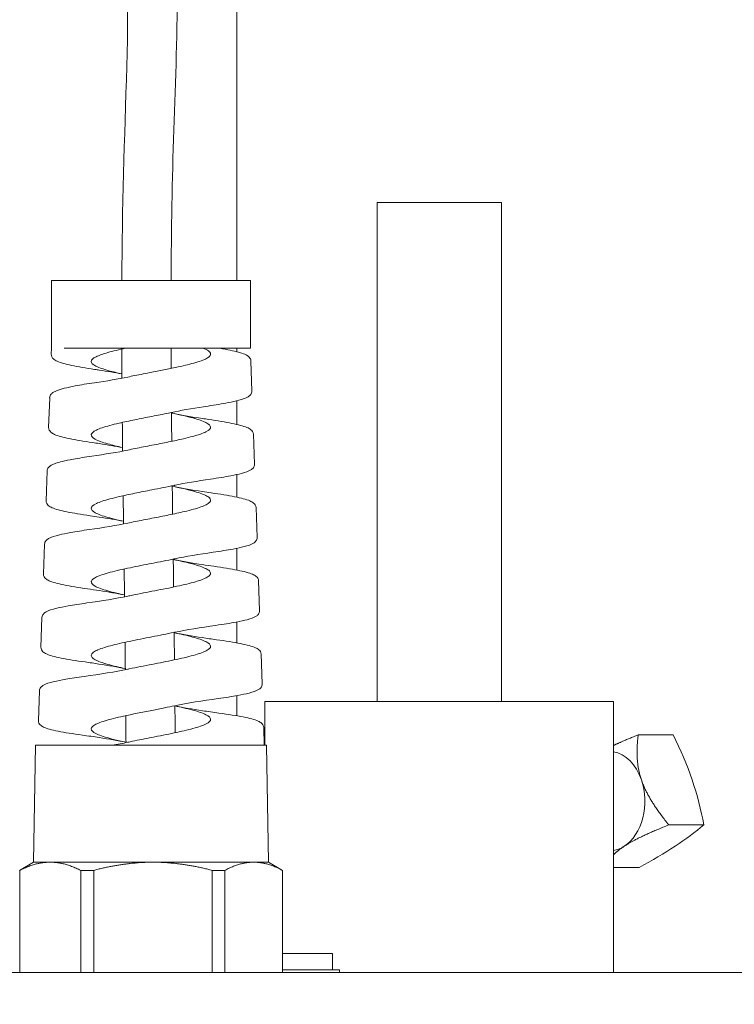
# Model space of a CAD drawing. Header units: inches. Extents: x 1 to 669, y 0 to 417.
# Tile 266 of 317: x 335.18 to 336.98, y 272.82 to 275.3. Entities that reach past the tile are written whole.
import ezdxf

# ---------------------------------------------------------------- set-up
doc = ezdxf.new("R2010")
doc.units = ezdxf.units.IN
doc.header["$LTSCALE"] = 12
doc.header["$MEASUREMENT"] = 0
doc.layers.add('D', color=2, linetype='CONTINUOUS')
doc.layers.add('X', color=1, linetype='CONTINUOUS')
doc.styles.get("Standard").update_dxf_attribs({"font": 'SIMPLEX.SHX', "width": 0.875})
doc.dimstyles.new('STANDARD$0', dxfattribs={"dimscale": 32, "dimtxt": 0.09375, "dimasz": 0.0625, "dimexe": 0.03125, "dimexo": 0.03125, "dimgap": 0.03125, "dimtad": 1, "dimtih": 1, "dimtoh": 1, "dimdec": 4, "dimzin": 12, "dimdsep": 46, "dimlunit": 5, "dimtxsty": 'Standard', "dimcen": -0.03125, "dimclrd": 256, "dimclre": 256, "dimclrt": 256, "dimadec": 0, "dimazin": 0, "dimtfac": 0.875, "dimtdec": 4, "dimtofl": 0, "dimtmove": 0, "dimatfit": 3, "dimfxl": 0, "dimtolj": 1, "dimtzin": 12, "dimlwd": 13, "dimlwe": 13, "dimarcsym": 0})

# ---------------------------------------------------------------- blocks, each defined once
blk = doc.blocks.new('*D17')
at = {"layer": 'D', "linetype": 'Continuous', "lineweight": 13}
for p, q in [((333.5175, 281.9946), (333.5175, 285.9926)), ((365.5454, 270.5161), (365.5454, 285.9926)), ((363.5454, 284.9926), (335.5175, 284.9926))]:
    blk.add_line(p, q, dxfattribs=at)
at = {"layer": 'D', "linetype": 'Continuous'}
for points in [[(335.5175, 285.3259), (335.5175, 284.6593), (333.5175, 284.9926)], [(363.5454, 285.3259), (363.5454, 284.6593), (365.5454, 284.9926)]]:
    blk.add_solid(points, dxfattribs=at)
at = {"layer": 'D', "linetype": 'Continuous', "lineweight": -3, "insert": (349.5314, 287.4926), "char_height": 3, "attachment_point": 5}
blk.add_mtext('\\A1;32{}{\\C2;%%p1}', dxfattribs=at)
blk = doc.blocks.new('*D70')
at = {"layer": 'D', "lineweight": 13}
for p, q in [((326.4905, 290.2836), (424.5308, 290.2836)), ((423.5308, 288.2836), (423.5308, 251.8455)), ((423.5308, 170.7758), (423.5308, 243.7205)), ((367.385, 168.7758), (424.5308, 168.7758))]:
    blk.add_line(p, q, dxfattribs=at)
at = {"layer": 'D'}
for points in [[(423.1975, 288.2836), (423.8642, 288.2836), (423.5308, 290.2836)], [(423.1975, 170.7758), (423.8642, 170.7758), (423.5308, 168.7758)]]:
    blk.add_solid(points, dxfattribs=at)
at = {"layer": 'D', "insert": (423.5308, 247.783), "char_height": 3, "attachment_point": 5}
blk.add_mtext('\\A1;121{\\H0.875x;\\S1/2;}{}{\\C2;%%p1}', dxfattribs=at)

msp = doc.modelspace()

# ---------------------------------------------------------------- linework, layer by layer
at = {"layer": 'X', "lineweight": 0}
for p, q in [((335.72745, 276.46326), (335.72745, 274.64297)), ((336.39229, 274.83876), (336.07979, 274.83876)), ((336.07979, 274.83876), (336.07979, 273.58506)), ((336.39229, 274.83876), (336.39229, 273.58506)), ((335.51642, 274.64297), (335.26225, 274.64297)), ((335.26225, 274.64297), (335.26225, 274.47257)), ((335.76206, 274.64297), (335.51642, 274.64297)), ((335.76206, 274.64297), (335.76206, 274.47257)), ((335.26225, 274.47257), (335.26173, 274.45779)), ((335.51642, 274.47257), (335.29451, 274.47257)), ((335.76206, 274.47257), (335.51642, 274.47257)), ((335.72745, 274.47257), (335.72745, 274.46378)), ((335.76319, 274.44026), (335.7658, 274.36552)), ((335.25791, 274.34827), (335.25529, 274.2735)), ((335.72745, 274.34047), (335.72745, 274.2812)), ((335.76962, 274.25629), (335.77223, 274.1815)), ((335.25148, 274.1643), (335.24887, 274.08949)), ((335.72745, 274.15516), (335.72745, 274.09843)), ((335.77605, 274.0723), (335.77866, 273.99749)), ((335.24505, 273.98031), (335.24244, 273.90547)), ((335.72745, 273.96999), (335.72745, 273.91555)), ((335.78247, 273.88832), (335.78509, 273.81346)), ((335.23863, 273.79634), (335.23602, 273.72162)), ((335.72745, 273.78492), (335.72745, 273.73256)), ((335.7889, 273.70434), (335.79152, 273.62946)), ((335.2322, 273.61234), (335.22958, 273.53745)), ((335.72745, 273.59997), (335.72745, 273.54947)), ((336.67354, 273.58506), (335.79854, 273.58506)), ((335.79854, 273.58506), (335.79854, 273.47566)), ((336.67354, 273.58506), (336.67354, 272.90506)), ((335.79533, 273.52035), (335.79689, 273.47566)), ((335.79599, 273.50148), (335.79854, 273.50148)), ((336.82359, 273.50148), (336.73546, 273.50148)), ((335.22229, 273.47566), (335.21716, 273.18172)), ((335.80203, 273.47566), (335.22229, 273.47566)), ((335.80203, 273.47566), (335.80716, 273.18172)), ((336.90039, 273.27544), (336.81226, 273.27544)), ((335.21716, 273.18172), (335.18176, 273.16129)), ((335.18265, 273.16129), (335.18265, 272.90506)), ((335.25923, 273.18172), (335.21716, 273.18172)), ((335.51719, 273.18172), (335.25923, 273.18172)), ((335.36842, 273.16129), (335.33582, 273.16129)), ((335.33582, 273.16129), (335.33582, 272.90506)), ((335.36842, 273.16129), (335.36842, 272.90506)), ((335.77011, 273.18172), (335.51719, 273.18172)), ((335.69793, 273.16129), (335.66596, 273.16129)), ((335.66596, 273.16129), (335.66596, 272.90506)), ((335.69793, 273.16129), (335.69793, 272.90506)), ((335.80716, 273.18172), (335.77011, 273.18172)), ((335.80716, 273.18172), (335.84256, 273.16129)), ((335.84256, 273.16129), (335.8423, 273.16129)), ((335.8423, 273.16129), (335.8423, 272.90506)), ((335.84256, 272.90506), (335.84256, 273.16129)), ((336.73785, 273.16864), (336.67354, 273.16864)), ((335.84256, 272.95286), (335.96833, 272.95286)), ((335.96833, 272.95286), (335.96833, 272.91106)), ((335.84256, 272.91106), (335.98548, 272.91106)), ((335.98548, 272.90506), (335.98548, 272.91106)), ((340.45495, 272.90506), (326.57995, 272.90506))]:
    msp.add_line(p, q, dxfattribs=at)
at = {"layer": 'X', "lineweight": 0, "extrusion": (1.03643e-15, 3.14159e-18, -1)}
msp.add_ellipse((336.44901, 273.38846), major_axis=(0.33349, -0.5075), ratio=0.6283242, start_param=-1.3865548, end_param=-0.9719113, dxfattribs=at)
at = {"layer": 'X', "lineweight": 0, "extrusion": (1.08919e-15, 1.4613e-20, -1)}
msp.add_ellipse((336.6624, 273.33506), major_axis=(0, 0.125), ratio=0.7190712, start_param=0.1243363, end_param=1.1293774, dxfattribs=at)
at = {"layer": 'X', "lineweight": 0, "extrusion": (1.03547e-15, -1.65537e-17, -1)}
for start_param, end_param in [(-2.0122153, -0.4414189), (-0.4414189, -0.1243363)]:
    msp.add_ellipse((336.6624, 273.33506), major_axis=(0, -0.125), ratio=0.7190712, start_param=start_param, end_param=end_param, dxfattribs=at)
at = {"layer": 'X', "lineweight": 0, "extrusion": (9.96044e-16, 1.36915e-16, -1)}
msp.add_ellipse((336.40614, 273.22204), major_axis=(-0.57499, -0.19536), ratio=0.2968927, start_param=-2.4962679, end_param=-2.0816243, dxfattribs=at)
at = {"layer": 'X', "lineweight": 0}
for points, knots in [([(334.41114, 280.0276), (334.73749, 278.90481), (334.94025, 277.74622), (335.40187, 276.35281), (335.50279, 276.06856), (335.5897, 275.52574), (335.57819, 275.27164), (335.56539, 274.89485), (335.56335, 274.76893), (335.56271, 274.64297)], [0.0310442, 0.0310442, 0.0310442, 0.0310442, 3.5392439, 3.5392439, 4.4353453, 4.4353453, 5.1884964, 5.1884964, 5.5663478, 5.5663478, 5.5663478, 5.5663478]), ([(335.43905, 274.64297), (335.43995, 274.82195), (335.44569, 275.00088), (335.46346, 275.53906), (335.41244, 275.90516), (335.20391, 276.57204), (335.09271, 276.89288), (334.74293, 278.13145), (334.56126, 279.06409), (334.29788, 279.97442)], [9.6904976, 9.6904976, 9.6904976, 9.6904976, 10.2274643, 10.2274643, 11.3059207, 11.3059207, 12.323925, 12.323925, 15.1673617, 15.1673617, 15.1673617, 15.1673617]), ([(335.43929, 274.40808), (335.42727, 274.41077), (335.41621, 274.41345), (335.39942, 274.4181), (335.39312, 274.42003), (335.3765, 274.42588), (335.36881, 274.42975), (335.36312, 274.4356), (335.3622, 274.43754), (335.36236, 274.44339), (335.36647, 274.44726), (335.38144, 274.45473), (335.3915, 274.45824), (335.41041, 274.46359), (335.41739, 274.46539), (335.43232, 274.46899), (335.44024, 274.47078), (335.44852, 274.47257)], [-2.26646546, -2.26646546, -2.26646546, -2.26646546, -2.1592683, -2.1592683, -2.08255542, -2.08255542, -1.92744245, -1.92744245, -1.85078629, -1.85078629, -1.6955683, -1.6955683, -1.55514995, -1.55514995, -1.48360405, -1.48360405, -1.4125456, -1.4125456, -1.4125456, -1.4125456]), ([(335.64289, 274.47257), (335.64869, 274.47027), (335.65324, 274.46797), (335.65965, 274.46338), (335.66149, 274.46109), (335.66226, 274.45725), (335.66194, 274.45569), (335.65857, 274.45022), (335.65216, 274.44634), (335.63719, 274.4405), (335.63141, 274.43857), (335.61243, 274.43297), (335.59743, 274.42932), (335.57047, 274.42342), (335.55972, 274.4212), (335.53752, 274.41675), (335.52615, 274.41453), (335.51471, 274.4123)], [-0.80252525, -0.80252525, -0.80252525, -0.80252525, -0.7105553, -0.7105553, -0.61909767, -0.61909767, -0.55726627, -0.55726627, -0.40110552, -0.40110552, -0.32408272, -0.32408272, -0.17767037, -0.17767037, -0.08877249, -0.08877249, -0.000001, -0.000001, -0.000001, -0.000001]), ([(335.68485, 274.47257), (335.70396, 274.46927), (335.72007, 274.46591), (335.74459, 274.45902), (335.75297, 274.45656), (335.76119, 274.44747), (335.76306, 274.4441), (335.76319, 274.44026)], [0, 0, 0, 0, 0.08149979, 0.08149979, 0.16475096, 0.16475096, 0.19223905, 0.19223905, 0.19223905, 0.19223905]), ([(335.37069, 274.4194), (335.34858, 274.4227), (335.3289, 274.42605), (335.29745, 274.43272), (335.28537, 274.43599), (335.27312, 274.44145), (335.27, 274.44316), (335.26438, 274.44821), (335.26154, 274.45248), (335.26171, 274.45755)], [0, 0, 0, 0, 0.08211515, 0.08211515, 0.16361908, 0.16361908, 0.19868253, 0.19868253, 0.23482796, 0.23482796, 0.23482796, 0.23482796]), ([(335.43929, 274.40789), (335.42185, 274.4113), (335.40244, 274.41456), (335.3788, 274.41818), (335.37535, 274.41871), (335.37186, 274.41922)], [0.018338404, 0.018338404, 0.018338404, 0.018338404, 0.089449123, 0.089449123, 0.101505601, 0.101505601, 0.101505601, 0.101505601]), ([(335.51471, 274.4123), (335.50003, 274.40944), (335.48539, 274.40659), (335.46543, 274.40255), (335.45972, 274.40138), (335.45415, 274.4002)], [-0.16103129, -0.16103129, -0.16103129, -0.16103129, -0.0470112, -0.0470112, -0.000001, -0.000001, -0.000001, -0.000001]), ([(335.25789, 274.34827), (335.25801, 274.35169), (335.25952, 274.35477), (335.26318, 274.3593), (335.26538, 274.3609), (335.27428, 274.3662), (335.28298, 274.36902), (335.30247, 274.37395), (335.31165, 274.37591), (335.3361, 274.38052), (335.35259, 274.3832), (335.37064, 274.38585)], [0, 0, 0, 0, 0.02438098, 0.02438098, 0.05158007, 0.05158007, 0.12379542, 0.12379542, 0.17240181, 0.17240181, 0.23879819, 0.23879819, 0.23879819, 0.23879819]), ([(335.7658, 274.36552), (335.76592, 274.36206), (335.76458, 274.35876), (335.76099, 274.35394), (335.75881, 274.35228), (335.75057, 274.34719), (335.74296, 274.34459), (335.72527, 274.33982), (335.7163, 274.33782), (335.69167, 274.33301), (335.67452, 274.3302), (335.6556, 274.32741)], [0, 0, 0, 0, 0.02484381, 0.02484381, 0.05170116, 0.05170116, 0.11813519, 0.11813519, 0.16766538, 0.16766538, 0.23796063, 0.23796063, 0.23796063, 0.23796063]), ([(335.44098, 274.22313), (335.42715, 274.22621), (335.41455, 274.22928), (335.39685, 274.2343), (335.39075, 274.23623), (335.37495, 274.24203), (335.3678, 274.24585), (335.36276, 274.25164), (335.36204, 274.25357), (335.36282, 274.25936), (335.36718, 274.26317), (335.37917, 274.26896), (335.38408, 274.27089), (335.40116, 274.27668), (335.41556, 274.2805), (335.44445, 274.28719), (335.45778, 274.29002), (335.48572, 274.29571), (335.5002, 274.29854), (335.51471, 274.30138)], [-2.4437929, -2.4437929, -2.4437929, -2.4437929, -2.3213737, -2.3213737, -2.2445995, -2.2445995, -2.0918202, -2.0918202, -2.0149953, -2.0149953, -1.8625487, -1.8625487, -1.785664, -1.785664, -1.6330399, -1.6330399, -1.5204372, -1.5204372, -1.4077026, -1.4077026, -1.4077026, -1.4077026]), ([(335.51471, 274.30138), (335.52869, 274.30412), (335.54257, 274.30684), (335.56137, 274.3107), (335.5667, 274.31181), (335.5719, 274.31292)], [-0.15268442, -0.15268442, -0.15268442, -0.15268442, -0.04413232, -0.04413232, -0.000001, -0.000001, -0.000001, -0.000001]), ([(335.5637, 274.30984), (335.56493, 274.30959), (335.56615, 274.30933), (335.58592, 274.30519), (335.60281, 274.30134), (335.62412, 274.29553), (335.63048, 274.29362), (335.64729, 274.2878), (335.65513, 274.28394), (335.66105, 274.27813), (335.66204, 274.27621), (335.66211, 274.2704), (335.65814, 274.26653), (335.64659, 274.26072), (335.64188, 274.2588), (335.62514, 274.25298), (335.61072, 274.24911), (335.58227, 274.24251), (335.56959, 274.23981), (335.54281, 274.23435), (335.52881, 274.23161), (335.51471, 274.22887)], [-2.4431192, -2.4431192, -2.4431192, -2.4431192, -2.4329673, -2.4329673, -2.2780856, -2.2780856, -2.2013919, -2.2013919, -2.0462809, -2.0462809, -1.9696022, -1.9696022, -1.8143136, -1.8143136, -1.7376471, -1.7376471, -1.5822204, -1.5822204, -1.4741057, -1.4741057, -1.3646379, -1.3646379, -1.3646379, -1.3646379]), ([(335.57016, 274.30849), (335.59116, 274.30406), (335.61571, 274.29987), (335.64664, 274.29517), (335.65174, 274.29441), (335.6569, 274.29366)], [0, 0, 0, 0, 0.09038278, 0.09038278, 0.10798805, 0.10798805, 0.10798805, 0.10798805]), ([(335.36571, 274.23557), (335.34318, 274.23886), (335.32316, 274.24219), (335.2912, 274.24884), (335.27896, 274.25212), (335.26668, 274.25754), (335.26359, 274.25921), (335.25799, 274.26419), (335.25512, 274.26845), (335.25529, 274.2735)], [0, 0, 0, 0, 0.08402425, 0.08402425, 0.16755072, 0.16755072, 0.20278998, 0.20278998, 0.23909352, 0.23909352, 0.23909352, 0.23909352]), ([(335.65704, 274.29364), (335.67929, 274.29039), (335.69918, 274.28712), (335.73152, 274.28054), (335.74418, 274.27725), (335.75706, 274.27191), (335.76033, 274.27026), (335.76629, 274.26543), (335.76944, 274.26149), (335.76962, 274.25629)], [0, 0, 0, 0, 0.0823053, 0.0823053, 0.16555766, 0.16555766, 0.20206908, 0.20206908, 0.23955382, 0.23955382, 0.23955382, 0.23955382]), ([(335.44098, 274.22298), (335.42322, 274.2265), (335.4033, 274.22986), (335.37699, 274.2339), (335.3714, 274.23474), (335.36575, 274.23556)], [0.016083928, 0.016083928, 0.016083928, 0.016083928, 0.089250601, 0.089250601, 0.10863649, 0.10863649, 0.10863649, 0.10863649]), ([(335.51471, 274.22887), (335.50043, 274.22609), (335.48618, 274.22332), (335.46618, 274.21928), (335.46009, 274.21803), (335.45416, 274.21677)], [-0.16099742, -0.16099742, -0.16099742, -0.16099742, -0.0500588, -0.0500588, -0.000001, -0.000001, -0.000001, -0.000001]), ([(335.25148, 274.1643), (335.2516, 274.16778), (335.25318, 274.17092), (335.25696, 274.17546), (335.2592, 274.17704), (335.26834, 274.1823), (335.2773, 274.18512), (335.29744, 274.19007), (335.30687, 274.19203), (335.33099, 274.19645), (335.34661, 274.19893), (335.36366, 274.2014)], [0, 0, 0, 0, 0.02517, 0.02517, 0.05294146, 0.05294146, 0.12759338, 0.12759338, 0.17729356, 0.17729356, 0.2407186, 0.2407186, 0.2407186, 0.2407186]), ([(335.77223, 274.1815), (335.77235, 274.17806), (335.77099, 274.17476), (335.76749, 274.17007), (335.76537, 274.16845), (335.75727, 274.16339), (335.74969, 274.1608), (335.73194, 274.15606), (335.72291, 274.15407), (335.69806, 274.1493), (335.68075, 274.14649), (335.66161, 274.14372)], [0, 0, 0, 0, 0.02477537, 0.02477537, 0.05115509, 0.05115509, 0.11870143, 0.11870143, 0.16938218, 0.16938218, 0.24105448, 0.24105448, 0.24105448, 0.24105448]), ([(335.51471, 274.11681), (335.5242, 274.11867), (335.53366, 274.12053), (335.55229, 274.12426), (335.56143, 274.12613), (335.57083, 274.12812), (335.57142, 274.12825), (335.57201, 274.12837)], [-0.15284249, -0.15284249, -0.15284249, -0.15284249, -0.07914378, -0.07914378, -0.004993, -0.004993, -0.000001, -0.000001, -0.000001, -0.000001]), ([(335.56579, 274.12597), (335.57551, 274.12395), (335.58483, 274.12192), (335.60192, 274.11796), (335.60968, 274.11604), (335.63088, 274.11027), (335.64214, 274.10647), (335.65381, 274.10071), (335.65681, 274.09879), (335.66291, 274.09302), (335.66313, 274.08921), (335.65766, 274.08345), (335.65487, 274.08153), (335.64376, 274.07575), (335.63277, 274.07192), (335.61192, 274.06614), (335.60429, 274.06422), (335.5841, 274.05948), (335.57099, 274.05667), (335.54343, 274.05104), (335.52913, 274.04825), (335.51471, 274.04544)], [-2.4430728, -2.4430728, -2.4430728, -2.4430728, -2.3619525, -2.3619525, -2.2850549, -2.2850549, -2.1321587, -2.1321587, -2.0553184, -2.0553184, -1.9022413, -1.9022413, -1.8254489, -1.8254489, -1.6716698, -1.6716698, -1.5949133, -1.5949133, -1.4824862, -1.4824862, -1.3705897, -1.3705897, -1.3705897, -1.3705897]), ([(335.57024, 274.12504), (335.59107, 274.12064), (335.61545, 274.11648), (335.64844, 274.11146), (335.65594, 274.11036), (335.66353, 274.10927)], [0, 0, 0, 0, 0.08954796, 0.08954796, 0.11529521, 0.11529521, 0.11529521, 0.11529521]), ([(335.44336, 274.03803), (335.43753, 274.03932), (335.43191, 274.0406), (335.41034, 274.04575), (335.39653, 274.04958), (335.38054, 274.05539), (335.37604, 274.05733), (335.36529, 274.06314), (335.36183, 274.06698), (335.36274, 274.07471), (335.36709, 274.07854), (335.37913, 274.08437), (335.38406, 274.08632), (335.40124, 274.09214), (335.41575, 274.09598), (335.4447, 274.10268), (335.45794, 274.10549), (335.47881, 274.10973), (335.48593, 274.11115), (335.50029, 274.11398), (335.5075, 274.1154), (335.51471, 274.11681)], [-2.4436674, -2.4436674, -2.4436674, -2.4436674, -2.3927302, -2.3927302, -2.2395666, -2.2395666, -2.1625015, -2.1625015, -2.0092217, -2.0092217, -1.8557921, -1.8557921, -1.7784766, -1.7784766, -1.624921, -1.624921, -1.5130902, -1.5130902, -1.4567267, -1.4567267, -1.4006983, -1.4006983, -1.4006983, -1.4006983]), ([(335.66358, 274.10926), (335.68613, 274.10603), (335.7062, 274.10275), (335.73873, 274.09618), (335.75135, 274.09292), (335.76396, 274.08761), (335.76711, 274.08599), (335.77284, 274.08125), (335.77587, 274.07733), (335.77605, 274.0723)], [0, 0, 0, 0, 0.0841861, 0.0841861, 0.16946008, 0.16946008, 0.2052996, 0.2052996, 0.24207114, 0.24207114, 0.24207114, 0.24207114]), ([(335.35939, 274.05191), (335.33711, 274.05511), (335.31732, 274.05837), (335.28516, 274.06492), (335.2727, 274.06817), (335.2603, 274.07358), (335.2572, 274.07525), (335.25161, 274.08018), (335.24869, 274.08437), (335.24887, 274.08951)], [0.00002649, 0.00002649, 0.00002649, 0.00002649, 0.0838386, 0.0838386, 0.16946432, 0.16946432, 0.20522884, 0.20522884, 0.24204785, 0.24204785, 0.24204785, 0.24204785]), ([(335.44336, 274.03794), (335.42478, 274.04167), (335.40378, 274.04522), (335.37448, 274.04971), (335.36699, 274.05082), (335.35939, 274.05191)], [0.01264156, 0.01264156, 0.01264156, 0.01264156, 0.08986525, 0.08986525, 0.11577433, 0.11577433, 0.11577433, 0.11577433]), ([(335.51471, 274.04544), (335.50039, 274.04265), (335.4861, 274.03987), (335.46605, 274.03582), (335.45994, 274.03457), (335.454, 274.03331)], [-0.1614394, -0.1614394, -0.1614394, -0.1614394, -0.05019842, -0.05019842, -0.000001, -0.000001, -0.000001, -0.000001]), ([(335.24505, 273.98031), (335.24517, 273.98374), (335.2467, 273.98681), (335.2504, 273.99132), (335.25262, 273.99289), (335.26161, 273.9981), (335.27044, 274.00087), (335.29042, 274.00575), (335.29994, 274.00771), (335.3244, 274.01214), (335.34029, 274.01464), (335.35768, 274.01711)], [0, 0, 0, 0, 0.02483568, 0.02483568, 0.05276903, 0.05276903, 0.1277153, 0.1277153, 0.17877835, 0.17877835, 0.2439562, 0.2439562, 0.2439562, 0.2439562]), ([(335.77866, 273.99749), (335.77878, 273.99405), (335.77743, 273.99079), (335.77393, 273.9861), (335.7718, 273.98448), (335.76368, 273.97946), (335.75613, 273.97693), (335.73829, 273.97223), (335.72908, 273.97023), (335.70418, 273.96552), (335.68712, 273.96279), (335.66824, 273.9601)], [0.00001063, 0.00001063, 0.00001063, 0.00001063, 0.02484304, 0.02484304, 0.05161964, 0.05161964, 0.11995397, 0.11995397, 0.17207596, 0.17207596, 0.24344879, 0.24344879, 0.24344879, 0.24344879]), ([(335.44579, 273.85293), (335.43899, 273.85442), (335.43245, 273.8559), (335.40998, 273.86127), (335.39615, 273.86512), (335.38022, 273.87095), (335.37575, 273.8729), (335.36508, 273.87873), (335.36173, 273.88258), (335.36261, 273.88842), (335.36389, 273.89036), (335.37062, 273.89619), (335.37892, 273.90004), (335.39633, 273.90588), (335.40291, 273.90782), (335.42476, 273.91366), (335.44188, 273.91752), (335.46915, 273.92321), (335.47803, 273.92501), (335.4962, 273.92862), (335.50546, 273.93043), (335.51471, 273.93224)], [-2.4439382, -2.4439382, -2.4439382, -2.4439382, -2.3849528, -2.3849528, -2.2310044, -2.2310044, -2.15387, -2.15387, -1.9997729, -1.9997729, -1.9226922, -1.9226922, -1.7684462, -1.7684462, -1.6914206, -1.6914206, -1.5370274, -1.5370274, -1.465827, -1.465827, -1.3939302, -1.3939302, -1.3939302, -1.3939302]), ([(335.51471, 273.93224), (335.52425, 273.93411), (335.53375, 273.93597), (335.55233, 273.9397), (335.56136, 273.94154), (335.57072, 273.94353), (335.57136, 273.94367), (335.572, 273.94381)], [-0.15283491, -0.15283491, -0.15283491, -0.15283491, -0.0787591, -0.0787591, -0.00543176, -0.00543176, -0.000001, -0.000001, -0.000001, -0.000001]), ([(335.56825, 273.94204), (335.57711, 273.94017), (335.58564, 273.93831), (335.60201, 273.93451), (335.60976, 273.93259), (335.63098, 273.92681), (335.64225, 273.92301), (335.6539, 273.91723), (335.65688, 273.91531), (335.66294, 273.90953), (335.66311, 273.90573), (335.65757, 273.89995), (335.65476, 273.89803), (335.6436, 273.89225), (335.63262, 273.88845), (335.60488, 273.88077), (335.58841, 273.87697), (335.56153, 273.87129), (335.55248, 273.86946), (335.53384, 273.86574), (335.5243, 273.86388), (335.51471, 273.86201)], [-2.4432459, -2.4432459, -2.4432459, -2.4432459, -2.3686611, -2.3686611, -2.2918242, -2.2918242, -2.1385145, -2.1385145, -2.0616694, -2.0616694, -1.9083567, -1.9083567, -1.831501, -1.831501, -1.6781807, -1.6781807, -1.525343, -1.525343, -1.4518411, -1.4518411, -1.3774442, -1.3774442, -1.3774442, -1.3774442]), ([(335.57033, 273.9416), (335.59135, 273.93716), (335.61591, 273.93298), (335.65092, 273.92765), (335.66027, 273.92629), (335.66977, 273.92494)], [0, 0, 0, 0, 0.09043866, 0.09043866, 0.12240825, 0.12240825, 0.12240825, 0.12240825]), ([(335.66984, 273.92493), (335.69283, 273.92169), (335.71321, 273.91841), (335.74602, 273.91183), (335.75862, 273.90857), (335.77093, 273.90326), (335.77392, 273.90168), (335.77939, 273.89707), (335.7823, 273.89326), (335.78247, 273.88832)], [0, 0, 0, 0, 0.08656968, 0.08656968, 0.17403477, 0.17403477, 0.20901539, 0.20901539, 0.24487933, 0.24487933, 0.24487933, 0.24487933]), ([(335.3528, 273.86829), (335.33003, 273.87151), (335.30989, 273.87478), (335.27752, 273.88137), (335.26519, 273.88462), (335.2532, 273.89001), (335.2503, 273.8916), (335.24499, 273.89644), (335.24227, 273.9006), (335.24244, 273.90548)], [0, 0, 0, 0, 0.08651284, 0.08651284, 0.17432569, 0.17432569, 0.20880217, 0.20880217, 0.24427824, 0.24427824, 0.24427824, 0.24427824]), ([(335.4458, 273.85288), (335.42686, 273.85675), (335.40525, 273.86043), (335.37291, 273.86539), (335.363, 273.86685), (335.35292, 273.86827)], [0.0093396, 0.0093396, 0.0093396, 0.0093396, 0.08902263, 0.08902263, 0.12305259, 0.12305259, 0.12305259, 0.12305259]), ([(335.51471, 273.86201), (335.49571, 273.85831), (335.47681, 273.85465), (335.45734, 273.85059), (335.45566, 273.85024), (335.45399, 273.84989)], [-0.16163709, -0.16163709, -0.16163709, -0.16163709, -0.0140649, -0.0140649, -0.000001, -0.000001, -0.000001, -0.000001]), ([(335.23863, 273.79633), (335.23875, 273.79978), (335.2403, 273.80287), (335.24405, 273.80737), (335.24628, 273.80891), (335.25527, 273.81403), (335.26405, 273.81675), (335.28415, 273.82161), (335.29382, 273.82357), (335.31827, 273.82792), (335.33389, 273.83033), (335.35099, 273.83272)], [0, 0, 0, 0, 0.02518534, 0.02518534, 0.0534676, 0.0534676, 0.12923391, 0.12923391, 0.18153193, 0.18153193, 0.24626296, 0.24626296, 0.24626296, 0.24626296]), ([(335.78509, 273.81345), (335.78521, 273.81005), (335.78386, 273.8068), (335.78044, 273.80223), (335.77841, 273.80067), (335.77058, 273.79577), (335.76337, 273.79332), (335.74596, 273.78868), (335.73675, 273.78667), (335.71157, 273.78194), (335.69409, 273.77918), (335.67469, 273.77645)], [0, 0, 0, 0, 0.0245563, 0.0245563, 0.05060823, 0.05060823, 0.11831041, 0.11831041, 0.17177379, 0.17177379, 0.2458285, 0.2458285, 0.2458285, 0.2458285]), ([(335.51471, 273.74767), (335.5337, 273.7514), (335.55246, 273.75508), (335.57067, 273.75895), (335.57135, 273.75909), (335.57203, 273.75924)], [-0.15325207, -0.15325207, -0.15325207, -0.15325207, -0.00578379, -0.00578379, -0.000001, -0.000001, -0.000001, -0.000001]), ([(335.57052, 273.75813), (335.57861, 273.75641), (335.58639, 273.75471), (335.61035, 273.74914), (335.62465, 273.74534), (335.64141, 273.73955), (335.64618, 273.73763), (335.65781, 273.73186), (335.66189, 273.72805), (335.66215, 273.72227), (335.66125, 273.72035), (335.65568, 273.71457), (335.64816, 273.71077), (335.63183, 273.70499), (335.62558, 273.70307), (335.6047, 273.69729), (335.58816, 273.69349), (335.56117, 273.68779), (335.55209, 273.68594), (335.53356, 273.68226), (335.52415, 273.68042), (335.51471, 273.67859)], [-2.4433654, -2.4433654, -2.4433654, -2.4433654, -2.3750903, -2.3750903, -2.2216138, -2.2216138, -2.144806, -2.144806, -1.9913906, -1.9913906, -1.9145762, -1.9145762, -1.761207, -1.761207, -1.6843864, -1.6843864, -1.5310493, -1.5310493, -1.4573659, -1.4573659, -1.3840787, -1.3840787, -1.3840787, -1.3840787]), ([(335.57052, 273.75813), (335.59123, 273.75375), (335.61546, 273.74962), (335.65254, 273.74396), (335.66446, 273.74224), (335.67659, 273.74055)], [0.00024637, 0.00024637, 0.00024637, 0.00024637, 0.08929004, 0.08929004, 0.12980608, 0.12980608, 0.12980608, 0.12980608]), ([(335.44789, 273.6679), (335.44027, 273.66955), (335.43294, 273.67121), (335.41791, 273.67481), (335.4104, 273.67674), (335.38982, 273.68259), (335.37908, 273.68646), (335.3685, 273.69231), (335.36591, 273.69424), (335.361, 273.70009), (335.36169, 273.70396), (335.36859, 273.70981), (335.37181, 273.71175), (335.38428, 273.7176), (335.39617, 273.72147), (335.4248, 273.72908), (335.44097, 273.73274), (335.46753, 273.73831), (335.4768, 273.74019), (335.49565, 273.74394), (335.50518, 273.7458), (335.51471, 273.74767)], [-2.4436196, -2.4436196, -2.4436196, -2.4436196, -2.3777759, -2.3777759, -2.3009927, -2.3009927, -2.1460206, -2.1460206, -2.0692944, -2.0692944, -1.9142067, -1.9142067, -1.8375374, -1.8375374, -1.6823425, -1.6823425, -1.5360675, -1.5360675, -1.4615316, -1.4615316, -1.3874835, -1.3874835, -1.3874835, -1.3874835]), ([(335.6766, 273.74055), (335.69977, 273.73733), (335.72027, 273.73407), (335.7532, 273.7275), (335.76574, 273.72427), (335.77782, 273.71896), (335.78071, 273.71741), (335.78596, 273.71284), (335.78872, 273.70913), (335.78889, 273.70432)], [0, 0, 0, 0, 0.08815082, 0.08815082, 0.17771394, 0.17771394, 0.21205528, 0.21205528, 0.24724825, 0.24724825, 0.24724825, 0.24724825]), ([(335.34674, 273.68457), (335.32363, 273.6878), (335.30324, 273.69106), (335.27057, 273.69764), (335.2582, 273.70087), (335.24639, 273.70629), (335.2436, 273.70785), (335.23848, 273.7126), (335.23584, 273.71668), (335.23601, 273.72147)], [0, 0, 0, 0, 0.08853144, 0.08853144, 0.1785394, 0.1785394, 0.21248408, 0.21248408, 0.24738991, 0.24738991, 0.24738991, 0.24738991]), ([(335.44789, 273.66788), (335.42814, 273.67197), (335.40542, 273.67584), (335.37025, 273.68122), (335.3586, 273.68291), (335.34674, 273.68457)], [0.00621425, 0.00621425, 0.00621425, 0.00621425, 0.09022631, 0.09022631, 0.13006805, 0.13006805, 0.13006805, 0.13006805]), ([(335.51471, 273.67859), (335.50506, 273.67671), (335.4954, 273.67483), (335.47632, 273.67105), (335.46694, 273.66916), (335.45654, 273.66699), (335.4552, 273.66671), (335.45388, 273.66643)], [-0.16163368, -0.16163368, -0.16163368, -0.16163368, -0.08664104, -0.08664104, -0.01116802, -0.01116802, -0.000001, -0.000001, -0.000001, -0.000001]), ([(335.2322, 273.61234), (335.23232, 273.61578), (335.23387, 273.61884), (335.23758, 273.6233), (335.23976, 273.62481), (335.24863, 273.62987), (335.25726, 273.63253), (335.2772, 273.63732), (335.28699, 273.63929), (335.31164, 273.64363), (335.32731, 273.64602), (335.34448, 273.64839)], [0, 0, 0, 0, 0.02514332, 0.02514332, 0.05340252, 0.05340252, 0.12931166, 0.12931166, 0.18310724, 0.18310724, 0.24871723, 0.24871723, 0.24871723, 0.24871723]), ([(335.79152, 273.62947), (335.79164, 273.62602), (335.79026, 273.62276), (335.78675, 273.61812), (335.78464, 273.61655), (335.77646, 273.61158), (335.76881, 273.6091), (335.75055, 273.60443), (335.74104, 273.60244), (335.71603, 273.59788), (335.69938, 273.5953), (335.68097, 273.59275)], [0, 0, 0, 0, 0.02525954, 0.02525954, 0.05247626, 0.05247626, 0.12336594, 0.12336594, 0.17799923, 0.17799923, 0.24884665, 0.24884665, 0.24884665, 0.24884665]), ([(335.44958, 273.48297), (335.43831, 273.4854), (335.42773, 273.48782), (335.40267, 273.49412), (335.38987, 273.49797), (335.37087, 273.50577), (335.36493, 273.50965), (335.362, 273.51551), (335.36201, 273.51745), (335.36497, 273.52329), (335.37089, 273.52716), (335.38513, 273.53301), (335.39069, 273.53494), (335.40981, 273.54079), (335.42554, 273.54466), (335.45419, 273.55098), (335.46576, 273.55339), (335.48984, 273.55823), (335.50226, 273.56066), (335.51471, 273.5631)], [-1.1575742, -1.1575742, -1.1575742, -1.1575742, -1.0612753, -1.0612753, -0.9075992, -0.9075992, -0.7521056, -0.7521056, -0.675398, -0.675398, -0.5204423, -0.5204423, -0.4437079, -0.4437079, -0.2886354, -0.2886354, -0.1932193, -0.1932193, -0.0965309, -0.0965309, -0.0965309, -0.0965309]), ([(335.51471, 273.5631), (335.52539, 273.56519), (335.53601, 273.56728), (335.55521, 273.57115), (335.56381, 273.57292), (335.5721, 273.57469)], [-0.15314315, -0.15314315, -0.15314315, -0.15314315, -0.0702481, -0.0702481, -0.000001, -0.000001, -0.000001, -0.000001]), ([(335.57239, 273.5743), (335.57984, 273.57272), (335.587, 273.57114), (335.61048, 273.56569), (335.62482, 273.56185), (335.64158, 273.55606), (335.64633, 273.55414), (335.65795, 273.54834), (335.66199, 273.5445), (335.6621, 273.5387), (335.66116, 273.53678), (335.6554, 273.53097), (335.64769, 273.52712), (335.63104, 273.52131), (335.62473, 273.51939), (335.60411, 273.51374), (335.58804, 273.51003), (335.55275, 273.50258), (335.53385, 273.49889), (335.51471, 273.49516)], [-2.4433386, -2.4433386, -2.4433386, -2.4433386, -2.3802122, -2.3802122, -2.2260017, -2.2260017, -2.1492682, -2.1492682, -1.9946678, -1.9946678, -1.917957, -1.917957, -1.7630622, -1.7630622, -1.6863696, -1.6863696, -1.5376022, -1.5376022, -1.3890341, -1.3890341, -1.3890341, -1.3890341]), ([(335.57239, 273.57431), (335.59294, 273.57002), (335.61677, 273.56598), (335.65512, 273.56015), (335.66887, 273.55817), (335.6829, 273.55625)], [0.00271364, 0.00271364, 0.00271364, 0.00271364, 0.09018852, 0.09018852, 0.13685482, 0.13685482, 0.13685482, 0.13685482]), ([(335.68297, 273.55624), (335.70642, 273.55302), (335.72708, 273.54977), (335.7602, 273.54323), (335.77275, 273.54001), (335.78462, 273.5347), (335.78737, 273.5332), (335.79245, 273.52874), (335.79516, 273.52505), (335.79533, 273.52035)], [0, 0, 0, 0, 0.08995395, 0.08995395, 0.18153133, 0.18153133, 0.2152081, 0.2152081, 0.24970323, 0.24970323, 0.24970323, 0.24970323]), ([(335.33993, 273.50095), (335.31635, 273.50418), (335.29567, 273.50748), (335.26292, 273.51409), (335.25074, 273.51728), (335.23932, 273.5227), (335.2367, 273.52421), (335.23184, 273.52891), (335.22942, 273.53284), (335.22958, 273.53744)], [0, 0, 0, 0, 0.09120752, 0.09120752, 0.18320308, 0.18320308, 0.21581185, 0.21581185, 0.24933708, 0.24933708, 0.24933708, 0.24933708]), ([(335.44958, 273.48296), (335.4297, 273.48713), (335.40663, 273.49108), (335.36865, 273.49691), (335.35445, 273.49895), (335.33997, 273.50094)], [0.00384239, 0.00384239, 0.00384239, 0.00384239, 0.08913341, 0.08913341, 0.13741191, 0.13741191, 0.13741191, 0.13741191]), ([(335.51471, 273.49516), (335.50634, 273.49353), (335.49797, 273.4919), (335.48148, 273.48865), (335.47339, 273.48704), (335.46154, 273.48461), (335.45764, 273.4838), (335.45381, 273.48299)], [-0.16178549, -0.16178549, -0.16178549, -0.16178549, -0.09677222, -0.09677222, -0.03230773, -0.03230773, -0.000001, -0.000001, -0.000001, -0.000001])]:
    msp.add_open_spline(points, degree=3, knots=knots, dxfattribs=at)
for points in [[(335.43936, 274.39723), (335.43919, 274.42164), (335.43906, 274.44606), (335.43897, 274.47047)], [(335.56262, 274.47257), (335.56268, 274.45567), (335.56276, 274.43877), (335.56285, 274.42187)], [(335.37069, 274.4194), (335.37108, 274.41934), (335.37147, 274.41928), (335.37186, 274.41922)], [(335.37067, 274.38586), (335.401, 274.39031), (335.42992, 274.39509), (335.45415, 274.4002)], [(335.65555, 274.3274), (335.62507, 274.32291), (335.59602, 274.31808), (335.5719, 274.31292)], [(335.6556, 274.32741), (335.65558, 274.32741), (335.65557, 274.3274), (335.65555, 274.3274)], [(335.56369, 274.31119), (335.56392, 274.28705), (335.56417, 274.26291), (335.56443, 274.23877)], [(335.44109, 274.21413), (335.44081, 274.23815), (335.44054, 274.26217), (335.4403, 274.2862)], [(335.65704, 274.29364), (335.65699, 274.29364), (335.65694, 274.29365), (335.6569, 274.29366)], [(335.36571, 274.23557), (335.36572, 274.23556), (335.36574, 274.23556), (335.36575, 274.23556)], [(335.36366, 274.2014), (335.36379, 274.20141), (335.36392, 274.20143), (335.36405, 274.20145)], [(335.36405, 274.20145), (335.39685, 274.20619), (335.42825, 274.2113), (335.45416, 274.21677)], [(335.56578, 274.12706), (335.56609, 274.10331), (335.5664, 274.07956), (335.56672, 274.05582)], [(335.66161, 274.14372), (335.62889, 274.13897), (335.59771, 274.13386), (335.57201, 274.12837)], [(335.44345, 274.03116), (335.44313, 274.05481), (335.44281, 274.07847), (335.4425, 274.10212)], [(335.66358, 274.10926), (335.66356, 274.10926), (335.66355, 274.10927), (335.66353, 274.10927)], [(335.35768, 274.01711), (335.39274, 274.02209), (335.42642, 274.02749), (335.454, 274.03331)], [(335.56804, 273.95763), (335.56804, 273.95763), (335.56804, 273.95763), (335.56804, 273.95763)], [(335.66822, 273.9601), (335.63309, 273.95509), (335.5994, 273.94966), (335.572, 273.94381)], [(335.56824, 273.94301), (335.56855, 273.91964), (335.56885, 273.89627), (335.56915, 273.8729)], [(335.66984, 273.92493), (335.66981, 273.92494), (335.66979, 273.92494), (335.66977, 273.92494)], [(335.44585, 273.84821), (335.44557, 273.8715), (335.44527, 273.8948), (335.44497, 273.91809)], [(335.3528, 273.86829), (335.35284, 273.86828), (335.35288, 273.86828), (335.35292, 273.86827)], [(335.35099, 273.83272), (335.35104, 273.83273), (335.35108, 273.83274), (335.35113, 273.83274)], [(335.35113, 273.83274), (335.38868, 273.838), (335.42482, 273.84372), (335.45399, 273.84989)], [(335.78509, 273.81345), (335.78509, 273.81345), (335.78509, 273.81346), (335.78509, 273.81346)], [(335.67446, 273.77642), (335.63695, 273.77115), (335.60099, 273.76543), (335.57203, 273.75924)], [(335.67469, 273.77645), (335.67461, 273.77644), (335.67453, 273.77643), (335.67446, 273.77642)], [(335.57051, 273.75891), (335.57077, 273.73592), (335.57102, 273.71292), (335.57126, 273.68992)], [(335.44792, 273.6652), (335.44768, 273.68813), (335.44744, 273.71107), (335.44719, 273.73401)], [(335.34449, 273.64839), (335.38437, 273.65389), (335.42295, 273.65989), (335.45388, 273.66643)], [(335.44806, 273.65155), (335.44806, 273.65155), (335.44806, 273.65155), (335.44806, 273.65155)], [(335.68097, 273.59275), (335.64117, 273.58725), (335.60274, 273.58124), (335.5721, 273.57469)], [(335.57239, 273.57475), (335.5726, 273.55212), (335.57279, 273.52949), (335.57298, 273.50686)], [(335.68297, 273.55624), (335.68295, 273.55624), (335.68293, 273.55625), (335.6829, 273.55625)], [(335.44959, 273.48211), (335.44941, 273.50468), (335.44922, 273.52726), (335.44902, 273.54983)], [(335.33993, 273.50095), (335.33994, 273.50094), (335.33996, 273.50094), (335.33997, 273.50094)], [(335.41493, 273.47566), (335.42872, 273.47802), (335.44184, 273.48046), (335.45381, 273.48299)]]:
    msp.add_open_spline(points, degree=3, dxfattribs=at)
for points, weights in [([(335.79854, 273.4893), (335.79755, 273.48767), (335.79652, 273.48609)], [1.8215227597, 1.83663400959, 1.85079300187]), ([(336.73546, 273.50148), (336.69859, 273.48665), (336.67354, 273.47492)], [1.70765438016, 1.85878001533, 1.94532803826]), ([(336.74366, 273.38846), (336.72776, 273.43527), (336.73546, 273.50148)], [2.06132118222, 2.06132118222, 1.70765438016]), ([(336.81226, 273.27544), (336.75957, 273.34165), (336.74366, 273.38846)], [1.70765438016, 2.06132118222, 2.06132118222]), ([(336.7008, 273.22204), (336.73446, 273.24416), (336.81226, 273.27544)], [2.06132118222, 2.06132118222, 1.70765438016]), ([(336.67354, 273.20032), (336.6849, 273.2116), (336.7008, 273.22204)], [1.98248389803, 2.06132118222, 2.06132118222]), ([(335.25923, 273.18172), (335.22311, 273.18172), (335.18265, 273.16129)], [1.92778254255, 1.92778254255, 1.81866277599]), ([(335.33582, 273.16129), (335.29536, 273.18172), (335.25923, 273.18172)], [1.81866277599, 1.92778254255, 1.92778254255]), ([(335.51719, 273.18172), (335.44702, 273.18172), (335.36842, 273.16129)], [1.92778254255, 1.92778254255, 1.81866277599]), ([(335.66596, 273.16129), (335.58737, 273.18172), (335.51719, 273.18172)], [1.81866277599, 1.92778254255, 1.92778254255]), ([(335.77011, 273.18172), (335.73606, 273.18172), (335.69793, 273.16129)], [1.92778254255, 1.92778254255, 1.81866277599]), ([(335.8423, 273.16129), (335.80416, 273.18172), (335.77011, 273.18172)], [1.81866277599, 1.92778254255, 1.92778254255])]:
    msp.add_rational_spline(points, weights, degree=2, dxfattribs=at)

# ---------------------------------------------------------------- dimensions: what is measured, and where the dimension line sits
at = {"layer": 'D'}
dim = msp.add_linear_dim(base=(423.53082, 168.77576), p1=(325.49053, 290.28358), p2=(366.38499, 168.77576), angle=90, text='<>{}{\\C2;%%p1}', dimstyle='STANDARD$0', override={"dimdec": 1, "dimtp": 1, "dimtm": 1, "dimarcsym": 1}, dxfattribs=at)
dim.commit()
dim.dimension.update_dxf_attribs({"geometry": '*D70', "text_midpoint": (423.53082, 247.78297), "dimtype": 160})
at = {"layer": 'D', "linetype": 'Continuous', "lineweight": -3}
dim = msp.add_linear_dim(base=(333.51745, 284.99261), p1=(365.54535, 269.51609), p2=(333.51745, 280.99462), angle=180, text='<>{}{\\C2;%%p1}', dimstyle='STANDARD$0', override={"dimdec": 1, "dimtp": 1, "dimtm": 1, "dimarcsym": 1}, dxfattribs=at)
dim.commit()
dim.dimension.update_dxf_attribs({"geometry": '*D17', "text_midpoint": (349.5314, 284.99261), "dimtype": 160})

doc.saveas('drawing.dxf')
